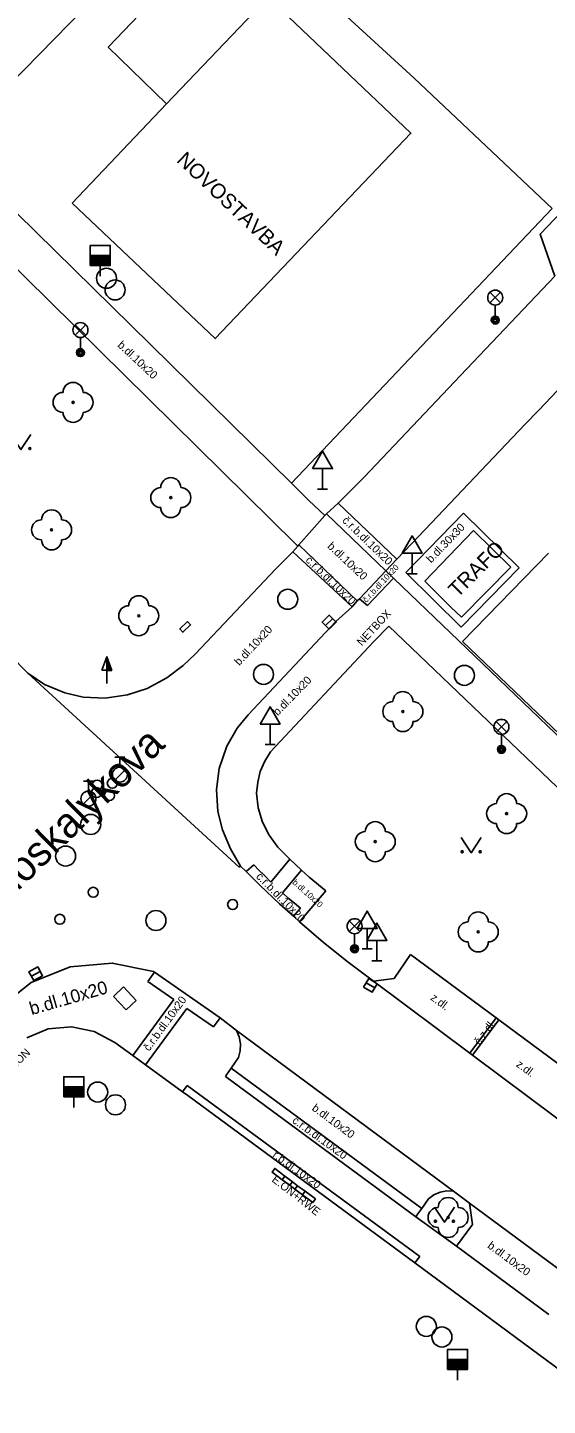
# Model space of a CAD drawing. Extents: x -598233 to -596890, y -1157848 to -1156431.
# Drawn here: x -597679.4 to -597653.4, y -1156717.9 to -1156649.1 of the extents above; entities that cross this region are included whole.
import ezdxf

# ---------------------------------------------------------------- set-up
doc = ezdxf.new("R2010")
doc.units = 0
for name, color, linetype in [('Level 10', 7, 'Continuous'), ('Level 11', 7, 'Continuous'), ('Level 22', 7, 'Continuous'), ('Level 24', 7, 'Continuous'), ('Level 25', 7, 'Continuous'), ('Level 26', 7, 'Continuous'), ('Level 27', 7, 'Continuous'), ('Level 28', 7, 'Continuous'), ('Level 31', 7, 'Continuous'), ('Level 33', 7, 'Continuous'), ('Level 34', 7, 'Continuous'), ('Level 36', 7, 'Continuous'), ('Level 40', 7, 'Continuous'), ('Level 41', 7, 'Continuous'), ('Level 42', 7, 'Continuous'), ('Level 5', 7, 'Continuous'), ('Level 50', 7, 'Continuous'), ('Level 7', 7, 'Continuous')]:
    doc.layers.add(name, color=color, linetype=linetype)

msp = doc.modelspace()

# ---------------------------------------------------------------- linework, layer by layer
at = {"layer": 'Level 10'}
for points in [[(-597660.9699, -1156675.6599), (-597659.87, -1156674.51), (-597654.57, -1156668.93), (-597653.87, -1156668.2199), (-597645.32, -1156659.19), (-597639.1, -1156652.6599), (-597638.06, -1156651.52), (-597637.24, -1156650.31), (-597636.53, -1156648.7199), (-597636.1599, -1156646.98), (-597635.88, -1156644.93), (-597635.9099, -1156642.95), (-597636.2, -1156641.08), (-597636.8, -1156639.18), (-597637.79, -1156637.25), (-597639.98, -1156634.55), (-597640.14, -1156634.25), (-597640.33, -1156634.09), (-597640.57, -1156633.94), (-597645.38, -1156629.71)], [(-597653.07, -1156661.53), (-597653.8, -1156659.42), (-597649.85, -1156655.27), (-597649.75, -1156655.1599), (-597645.81, -1156651.01), (-597643.69, -1156651.6599)], [(-597663.9, -1156672.87), (-597663.5, -1156672.46), (-597662.6, -1156671.57), (-597657.79, -1156666.49), (-597653.07, -1156661.53)], [(-597664.48, -1156673.4), (-597663.9, -1156672.87)], [(-597665.85, -1156674.94), (-597664.56, -1156673.49)], [(-597664.56, -1156673.49), (-597664.48, -1156673.4)], [(-597665.9099, -1156675.01), (-597665.85, -1156674.94)], [(-597679.38, -1156681.36), (-597678.56, -1156681.93), (-597677.54, -1156682.35), (-597676.62, -1156682.56), (-597675.52, -1156682.61), (-597674.4099, -1156682.44), (-597673.43, -1156682.12), (-597672.44, -1156681.6), (-597671.63, -1156680.98), (-597671.04, -1156680.4099), (-597667.01, -1156676.14), (-597666.1599, -1156675.3)], [(-597666.1599, -1156675.3), (-597665.9099, -1156675.01)], [(-597661.51, -1156676.24), (-597660.9699, -1156675.6599)], [(-597662.94, -1156677.75), (-597662.83, -1156677.64), (-597661.51, -1156676.24)], [(-597663.2, -1156678.05), (-597662.94, -1156677.75)], [(-597668.76, -1156691.01), (-597669.27, -1156690.13), (-597669.67, -1156689.19), (-597669.9, -1156688.27), (-597669.9699, -1156687.17), (-597669.83, -1156686.12), (-597669.45, -1156685.01), (-597668.93, -1156684.11), (-597668.39, -1156683.44), (-597664.01, -1156678.78), (-597663.2, -1156678.05)], [(-597681.19, -1156679.54), (-597679.38, -1156681.36)], [(-597665.82, -1156693.79), (-597666.13, -1156693.51), (-597666.82, -1156692.89), (-597667.8, -1156691.96), (-597668.49, -1156691.27), (-597668.76, -1156691.01)], [(-597662.13, -1156696.75), (-597663.39, -1156695.8), (-597664.62, -1156694.82), (-597665.82, -1156693.79)], [(-597661.1, -1156696.62), (-597660.28, -1156695.41)], [(-597660.28, -1156695.41), (-597656, -1156698.59), (-597655.87, -1156698.68), (-597651.65, -1156701.82), (-597651.52, -1156701.92), (-597647.06, -1156705.23)], [(-597679.22, -1156696.82), (-597677.27, -1156696.04), (-597675.17, -1156695.85), (-597673.11, -1156696.27)], [(-597673.11, -1156696.27), (-597673.07, -1156696.3), (-597669.79, -1156698.59)], [(-597679.22, -1156696.82), (-597680.87, -1156698.12)], [(-597662.13, -1156696.75), (-597661.1, -1156696.62)], [(-597669.79, -1156698.59), (-597668.97, -1156699.21)], [(-597668.97, -1156699.21), (-597658.13, -1156707.25)], [(-597657.34, -1156707.85), (-597658.13, -1156707.25)], [(-597657.18, -1156708.91), (-597657.34, -1156707.85)], [(-597657.98, -1156709.99), (-597657.18, -1156708.91)], [(-597653.37, -1156713.41), (-597657.98, -1156709.99)]]:
    msp.add_lwpolyline(points, dxfattribs=at)
at = {"layer": 'Level 11'}
for points in [[(-597731.4, -1156608.7199), (-597729.55, -1156610.51), (-597728.83, -1156611.21), (-597724.05, -1156615.73), (-597716.19, -1156623.18), (-597715.44, -1156623.88), (-597713.73, -1156625.58), (-597712.9699, -1156626.31), (-597707.1, -1156631.88), (-597700.94, -1156637.71), (-597700.26, -1156638.4099), (-597698.35, -1156640.21), (-597697.64, -1156640.9099), (-597691.76, -1156646.65), (-597683.31, -1156655.03), (-597683.13, -1156655.2), (-597682.4099, -1156655.89), (-597680.62, -1156657.6599), (-597679.92, -1156658.4), (-597674.25, -1156663.9699), (-597666.23, -1156671.86), (-597665.35, -1156672.73), (-597664.56, -1156673.49)], [(-597660.09, -1156651.63), (-597670.58, -1156642.01), (-597683.31, -1156655.03)], [(-597667.39, -1156647.59), (-597670.39, -1156644.85), (-597675.37, -1156650.08), (-597672.46, -1156652.91)], [(-597665.9099, -1156675.01), (-597666.02, -1156674.9), (-597675.81, -1156665.23), (-597682.01, -1156659.13)], [(-597663.9, -1156672.87), (-597660.9699, -1156675.6599)], [(-597664.48, -1156673.4), (-597661.51, -1156676.24)], [(-597660.52, -1156676.33), (-597657.63, -1156673.36)], [(-597657.63, -1156673.36), (-597654.86, -1156676.09)], [(-597665.85, -1156674.94), (-597662.94, -1156677.75)], [(-597666.1599, -1156675.3), (-597663.2, -1156678.05)], [(-597661.51, -1156676.24), (-597661.13, -1156676.61), (-597660.7, -1156677.03)], [(-597660.52, -1156676.33), (-597657.75, -1156679.06)], [(-597657.75, -1156679.06), (-597654.86, -1156676.09)], [(-597661.13, -1156676.61), (-597662.43, -1156677.98)], [(-597660.7, -1156677.03), (-597644.58, -1156692.49)], [(-597662.43, -1156677.98), (-597662.83, -1156677.64)], [(-597661.36, -1156679.02), (-597662.12, -1156679.8)], [(-597644.95, -1156694.72), (-597661.36, -1156679.02)], [(-597662.12, -1156679.8), (-597667.27, -1156685.29)], [(-597679.38, -1156681.36), (-597668.84, -1156691.06)], [(-597667.97, -1156687.36), (-597667.91, -1156686.81), (-597667.78, -1156686.27), (-597667.56, -1156685.76), (-597667.27, -1156685.29)], [(-597666.91, -1156690.05), (-597667.34, -1156689.46), (-597667.67, -1156688.8), (-597667.88, -1156688.09), (-597667.97, -1156687.36)], [(-597664.5, -1156692.24), (-597665.34, -1156691.55), (-597665.72, -1156691.21), (-597666.31, -1156690.65), (-597666.91, -1156690.05)], [(-597667.25, -1156691.8), (-597666.31, -1156690.65)], [(-597668.84, -1156691.06), (-597668.76, -1156691.01)], [(-597668.11, -1156690.93), (-597668.49, -1156691.27)], [(-597667.25, -1156691.8), (-597667.54, -1156691.51), (-597667.83, -1156691.22), (-597668.11, -1156690.93)], [(-597665.72, -1156691.21), (-597666.67, -1156692.34)], [(-597665.78, -1156693.11), (-597666.08, -1156692.86), (-597666.38, -1156692.6), (-597666.67, -1156692.34)], [(-597664.5, -1156692.24), (-597665.82, -1156693.79)], [(-597666.13, -1156693.51), (-597665.78, -1156693.11)], [(-597673.39, -1156696.76), (-597673.07, -1156696.3)], [(-597673.39, -1156696.76), (-597672.1, -1156697.66)], [(-597662.13, -1156696.75), (-597657.31, -1156700.35), (-597657.18, -1156700.44), (-597652.97, -1156703.59), (-597652.84, -1156703.69), (-597647.8, -1156707.45)], [(-597674.15, -1156700.46), (-597672.1, -1156697.66)], [(-597673.51, -1156700.93), (-597671.44, -1156698.12)], [(-597671.44, -1156698.12), (-597670.12, -1156699.03)], [(-597679.44, -1156699.58), (-597678.37, -1156699.14), (-597677.21, -1156699.03), (-597676.07, -1156699.26), (-597675.05, -1156699.81)], [(-597670.12, -1156699.03), (-597669.79, -1156698.59)], [(-597657.31, -1156700.35), (-597656, -1156698.59)], [(-597655.87, -1156698.68), (-597657.18, -1156700.44)], [(-597668.97, -1156699.21), (-597668.83, -1156699.53), (-597668.76, -1156699.88), (-597668.78, -1156700.23), (-597668.87, -1156700.57)], [(-597675.05, -1156699.81), (-597674.15, -1156700.46), (-597673.51, -1156700.93), (-597671.66, -1156702.28), (-597671.4, -1156702.47)], [(-597668.87, -1156700.57), (-597669.23, -1156701.09), (-597669.46, -1156701.43), (-597669.52, -1156701.51)], [(-597669.23, -1156701.09), (-597659.72, -1156708.11)], [(-597669.52, -1156701.51), (-597660.02, -1156708.53)], [(-597671.43, -1156701.97), (-597671.66, -1156702.28)], [(-597671.43, -1156701.97), (-597659.82, -1156710.51)], [(-597671.4, -1156702.47), (-597660.06, -1156710.83)], [(-597659.38, -1156707.63), (-597659.11, -1156707.43), (-597658.8, -1156707.29), (-597658.47, -1156707.23), (-597658.13, -1156707.25)], [(-597660.02, -1156708.53), (-597659.96, -1156708.45), (-597659.72, -1156708.11), (-597659.38, -1156707.63)], [(-597651.52, -1156712.14), (-597657.34, -1156707.85)], [(-597657.98, -1156709.99), (-597660.02, -1156708.53)], [(-597659.82, -1156710.51), (-597660.06, -1156710.83)], [(-597660.06, -1156710.83), (-597650.43, -1156717.95)]]:
    msp.add_lwpolyline(points, dxfattribs=at)
at = {"layer": 'Level 22'}
for centre in [(-597677.13, -1156667.83), (-597672.25, -1156672.59), (-597678.2, -1156674.2), (-597673.85, -1156678.49), (-597660.66, -1156683.28), (-597655.48, -1156688.38), (-597662.04, -1156689.78), (-597656.9, -1156694.29), (-597658.4, -1156708.56)]:
    msp.add_circle(centre, 0.05, dxfattribs=at)
for centre, start, end in [((-597677.63, -1156667.83), 90, 270), ((-597677.13, -1156667.33), 0, 180), ((-597676.63, -1156667.83), 270, 90), ((-597677.13, -1156668.33), 180, 0), ((-597672.75, -1156672.59), 90, 270), ((-597672.25, -1156672.09), 0, 180), ((-597671.75, -1156672.59), 270, 90), ((-597678.2, -1156673.7), 0, 180), ((-597672.25, -1156673.09), 180, 0), ((-597678.7, -1156674.2), 90, 270), ((-597677.7, -1156674.2), 270, 90), ((-597678.2, -1156674.7), 180, 0), ((-597673.85, -1156677.99), 0, 180), ((-597674.35, -1156678.49), 90, 270), ((-597673.35, -1156678.49), 270, 90), ((-597673.85, -1156678.99), 180, 0), ((-597660.66, -1156682.78), 0, 180), ((-597661.16, -1156683.28), 90, 270), ((-597660.16, -1156683.28), 270, 90), ((-597660.66, -1156683.78), 180, 0), ((-597655.48, -1156687.88), 0, 180), ((-597655.98, -1156688.38), 90, 270), ((-597654.98, -1156688.38), 270, 90), ((-597662.54, -1156689.78), 90, 270), ((-597662.04, -1156689.28), 0, 180), ((-597661.54, -1156689.78), 270, 90), ((-597655.48, -1156688.88), 180, 0), ((-597662.04, -1156690.28), 180, 0), ((-597656.9, -1156693.79), 0, 180), ((-597657.4, -1156694.29), 90, 270), ((-597656.4, -1156694.29), 270, 90), ((-597656.9, -1156694.79), 180, 0), ((-597658.4, -1156708.06), 0, 180), ((-597658.9, -1156708.56), 90, 270), ((-597657.9, -1156708.56), 270, 90), ((-597658.4, -1156709.06), 180, 0)]:
    msp.add_arc(centre, 0.5, start, end, dxfattribs=at)
at = {"layer": 'Level 24'}
for points in [[(-597671.42, -1156678.78), (-597671.26, -1156678.95), (-597671.64, -1156679.32), (-597671.8, -1156679.15), (-597671.42, -1156678.78)], [(-597666.68, -1156706.67), (-597667.19, -1156706.29), (-597667.06, -1156706.11), (-597666.55, -1156706.49)], [(-597666.3, -1156706.95), (-597666.68, -1156706.67), (-597666.55, -1156706.49), (-597666.17, -1156706.78)], [(-597666.17, -1156706.78), (-597665.92, -1156706.97), (-597666.05, -1156707.14), (-597666.3, -1156706.95), (-597666.17, -1156706.78)], [(-597665.92, -1156706.97), (-597665.54, -1156707.25), (-597665.67, -1156707.42), (-597666.05, -1156707.14)], [(-597665.03, -1156707.63), (-597665.54, -1156707.25)], [(-597665.03, -1156707.63), (-597665.16, -1156707.81), (-597665.67, -1156707.42)]]:
    msp.add_lwpolyline(points, dxfattribs=at)
at = {"layer": 'Level 25'}
for p, q in [((-597675.692, -1156681.218), (-597675.44, -1156680.544)), ((-597675.44, -1156681.218), (-597675.692, -1156681.218)), ((-597675.44, -1156681.87), (-597675.44, -1156681.22))]:
    msp.add_line(p, q, dxfattribs=at)
for points in [[(-597675.19, -1156681.22), (-597675.44, -1156681.22), (-597675.44, -1156680.544), (-597675.44, -1156680.544)], [(-597675.247, -1156681.18), (-597675.4, -1156681.18), (-597675.4, -1156680.767)], [(-597675.305, -1156681.14), (-597675.36, -1156681.14), (-597675.36, -1156680.991)]]:
    msp.add_lwpolyline(points, close=True, dxfattribs=at)
at = {"layer": 'Level 26'}
for points in [[(-597675.11, -1156697.51), (-597674.61, -1156697.03)], [(-597674.61, -1156697.03), (-597673.97, -1156697.71)], [(-597674.47, -1156698.19), (-597675.11, -1156697.51)], [(-597673.97, -1156697.71), (-597674.47, -1156698.19)]]:
    msp.add_lwpolyline(points, dxfattribs=at)
at = {"layer": 'Level 27'}
for p, q in [((-597664.5168, -1156678.9868), (-597664.1632, -1156678.6332)), ((-597679.2098, -1156696.4991), (-597678.7702, -1156696.2609)), ((-597662.4935, -1156696.8299), (-597662.0665, -1156697.0901))]:
    msp.add_line(p, q, dxfattribs=at)
for points in [[(-597664.34, -1156679.1636), (-597663.9864, -1156678.81), (-597664.34, -1156678.4564), (-597664.6936, -1156678.81)], [(-597679.0907, -1156696.7189), (-597678.6511, -1156696.4807), (-597678.8893, -1156696.0411), (-597679.3289, -1156696.2793)], [(-597662.6236, -1156697.0433), (-597662.1967, -1156697.3036), (-597661.9364, -1156696.8767), (-597662.3633, -1156696.6164)]]:
    msp.add_lwpolyline(points, close=True, dxfattribs=at)
for centre in [(-597675.46, -1156661.63), (-597675.03, -1156662.21), (-597666.4099, -1156677.67), (-597667.62, -1156681.42), (-597657.59, -1156681.4699), (-597676.25, -1156688.92), (-597677.5, -1156690.5), (-597672.99, -1156693.7199), (-597675.9, -1156702.29), (-597675.01, -1156702.93), (-597659.49, -1156714), (-597658.71, -1156714.53)]:
    msp.add_circle(centre, 0.5, dxfattribs=at)
at = {"layer": 'Level 28'}
for p, q in [((-597676.27, -1156660.49), (-597675.27, -1156660.49)), ((-597676.27, -1156660.54), (-597675.27, -1156660.54)), ((-597676.27, -1156660.59), (-597675.27, -1156660.59)), ((-597676.27, -1156660.64), (-597675.27, -1156660.64)), ((-597676.27, -1156660.69), (-597675.27, -1156660.69)), ((-597676.27, -1156660.74), (-597675.27, -1156660.74)), ((-597676.27, -1156660.79), (-597675.27, -1156660.79)), ((-597676.27, -1156660.84), (-597675.27, -1156660.84)), ((-597676.27, -1156660.89), (-597675.27, -1156660.89)), ((-597676.27, -1156660.94), (-597675.27, -1156660.94)), ((-597675.77, -1156660.99), (-597675.77, -1156661.52)), ((-597675.04, -1156685.555), (-597674.54, -1156685.555)), ((-597674.79, -1156686.055), (-597674.79, -1156685.555)), ((-597675.048, -1156686.702), (-597674.518, -1156686.172)), ((-597676.618, -1156687.902), (-597676.088, -1156687.372)), ((-597676.61, -1156686.755), (-597676.11, -1156686.755)), ((-597676.36, -1156687.255), (-597676.36, -1156686.755)), ((-597677.59, -1156702.03), (-597676.59, -1156702.03)), ((-597677.59, -1156702.08), (-597676.59, -1156702.08)), ((-597677.59, -1156702.13), (-597676.59, -1156702.13)), ((-597677.59, -1156702.18), (-597676.59, -1156702.18)), ((-597677.59, -1156702.23), (-597676.59, -1156702.23)), ((-597677.59, -1156702.28), (-597676.59, -1156702.28)), ((-597677.59, -1156702.33), (-597676.59, -1156702.33)), ((-597677.59, -1156702.38), (-597676.59, -1156702.38)), ((-597677.59, -1156702.43), (-597676.59, -1156702.43)), ((-597677.59, -1156702.48), (-597676.59, -1156702.48)), ((-597677.09, -1156702.53), (-597677.09, -1156703.06)), ((-597658.43, -1156715.65), (-597657.43, -1156715.65)), ((-597658.43, -1156715.7), (-597657.43, -1156715.7)), ((-597658.43, -1156715.75), (-597657.43, -1156715.75)), ((-597658.43, -1156715.8), (-597657.43, -1156715.8)), ((-597658.43, -1156715.85), (-597657.43, -1156715.85)), ((-597658.43, -1156715.9), (-597657.43, -1156715.9)), ((-597658.43, -1156715.95), (-597657.43, -1156715.95)), ((-597658.43, -1156716), (-597657.43, -1156716)), ((-597658.43, -1156716.05), (-597657.43, -1156716.05)), ((-597658.43, -1156716.1), (-597657.43, -1156716.1)), ((-597657.93, -1156716.15), (-597657.93, -1156716.68))]:
    msp.add_line(p, q, dxfattribs=at)
for points in [[(-597676.27, -1156660.99), (-597675.27, -1156660.99), (-597675.27, -1156659.99), (-597676.27, -1156659.99)], [(-597677.59, -1156702.53), (-597676.59, -1156702.53), (-597676.59, -1156701.53), (-597677.59, -1156701.53)], [(-597658.43, -1156716.15), (-597657.43, -1156716.15), (-597657.43, -1156715.15), (-597658.43, -1156715.15)]]:
    msp.add_lwpolyline(points, close=True, dxfattribs=at)
for centre, radius in [((-597675.92, -1156686.95), 0.25), ((-597675.17, -1156686.86), 0.25), ((-597674.79, -1156686.43), 0.375), ((-597676.36, -1156687.63), 0.375), ((-597675.96, -1156687.33), 0.25), ((-597675.31, -1156687.4699), 0.25), ((-597669.16, -1156692.92), 0.25)]:
    msp.add_circle(centre, radius, dxfattribs=at)
at = {"layer": 'Level 31'}
for centre in [(-597676.12, -1156692.31), (-597677.79, -1156693.66)]:
    msp.add_circle(centre, 0.25, dxfattribs=at)
at = {"layer": 'Level 33'}
for p, q in [((-597656.315, -1156662.8599), (-597655.785, -1156662.3299)), ((-597656.315, -1156662.3299), (-597655.785, -1156662.8599)), ((-597656.05, -1156662.9699), (-597656.05, -1156663.7199)), ((-597677.025, -1156664.48), (-597676.495, -1156663.95)), ((-597677.025, -1156663.95), (-597676.495, -1156664.48)), ((-597676.76, -1156664.59), (-597676.76, -1156665.34)), ((-597656.005, -1156684.31), (-597655.475, -1156683.78)), ((-597656.005, -1156683.78), (-597655.475, -1156684.31)), ((-597655.74, -1156684.42), (-597655.74, -1156685.17)), ((-597663.335, -1156694.27), (-597662.805, -1156693.74)), ((-597663.335, -1156693.74), (-597662.805, -1156694.27)), ((-597663.07, -1156694.38), (-597663.07, -1156695.13))]:
    msp.add_line(p, q, dxfattribs=at)
for centre, radius in [((-597656.05, -1156662.5949), 0.375), ((-597676.76, -1156664.215), 0.375), ((-597656.05, -1156663.7199), 0.2), ((-597656.05, -1156663.7199), 0.1445), ((-597656.05, -1156663.7199), 0.0876), ((-597676.76, -1156665.34), 0.2), ((-597676.76, -1156665.34), 0.1445), ((-597676.76, -1156665.34), 0.0876), ((-597655.74, -1156684.045), 0.375), ((-597655.74, -1156685.17), 0.2), ((-597655.74, -1156685.17), 0.1445), ((-597655.74, -1156685.17), 0.0876), ((-597663.07, -1156694.005), 0.375), ((-597663.07, -1156695.13), 0.2), ((-597663.07, -1156695.13), 0.1445), ((-597663.07, -1156695.13), 0.0876)]:
    msp.add_circle(centre, radius, dxfattribs=at)
at = {"layer": 'Level 34'}
for p, q in [((-597664.67, -1156671.1419), (-597664.67, -1156672.1599)), ((-597664.92, -1156672.1599), (-597664.42, -1156672.1599)), ((-597660.2, -1156675.372), (-597660.2, -1156676.39)), ((-597660.45, -1156676.39), (-597659.95, -1156676.39)), ((-597667.29, -1156683.902), (-597667.29, -1156684.92)), ((-597667.54, -1156684.92), (-597667.04, -1156684.92)), ((-597662.44, -1156694.112), (-597662.44, -1156695.13)), ((-597661.96, -1156694.712), (-597661.96, -1156695.73)), ((-597662.69, -1156695.13), (-597662.19, -1156695.13)), ((-597662.21, -1156695.73), (-597661.71, -1156695.73))]:
    msp.add_line(p, q, dxfattribs=at)
for points in [[(-597665.17, -1156671.1419), (-597664.17, -1156671.1419), (-597664.67, -1156670.2759)], [(-597660.7, -1156675.372), (-597659.7, -1156675.372), (-597660.2, -1156674.506)], [(-597667.79, -1156683.902), (-597666.79, -1156683.902), (-597667.29, -1156683.036)], [(-597662.94, -1156694.112), (-597661.94, -1156694.112), (-597662.44, -1156693.246)], [(-597662.46, -1156694.712), (-597661.46, -1156694.712), (-597661.96, -1156693.846)]]:
    msp.add_lwpolyline(points, close=True, dxfattribs=at)
at = {"layer": 'Level 36'}
for points in [[(-597680.23, -1156669.44), (-597679.73, -1156670.19), (-597679.23, -1156669.44)], [(-597657.75, -1156689.58), (-597657.25, -1156690.33), (-597656.75, -1156689.58)], [(-597659.09, -1156708.05), (-597658.59, -1156708.8), (-597658.09, -1156708.05)]]:
    msp.add_lwpolyline(points, dxfattribs=at)
for centre in [(-597679.2808, -1156670.1398), (-597657.7002, -1156690.2798), (-597656.8008, -1156690.2798), (-597659.0402, -1156708.7498), (-597658.1408, -1156708.7498)]:
    msp.add_circle(centre, 0.05, dxfattribs=at)
at = {"layer": 'Level 5'}
for points in [[(-597677.18, -1156657.87), (-597672.46, -1156652.91), (-597667.39, -1156647.59), (-597660.26, -1156654.38), (-597670.03, -1156664.64), (-597677.18, -1156657.87)], [(-597657.13, -1156674.24), (-597659.57, -1156676.77)], [(-597655.27, -1156676.07), (-597657.13, -1156674.24)], [(-597657.74, -1156678.56), (-597655.27, -1156676.07)], [(-597659.57, -1156676.77), (-597658.41, -1156677.92), (-597658.26, -1156678.06), (-597657.74, -1156678.56)]]:
    msp.add_lwpolyline(points, dxfattribs=at)
at = {"layer": 'Level 7'}
for points in [[(-597660.09, -1156651.63), (-597653.21, -1156658.15)], [(-597666.23, -1156671.86), (-597653.21, -1156658.15)], [(-597653.39, -1156675.36), (-597657.68, -1156679.78)], [(-597657.68, -1156679.78), (-597634.18, -1156702.25)]]:
    msp.add_lwpolyline(points, dxfattribs=at)

# ---------------------------------------------------------------- texts
at = {"layer": 'Level 40'}
for s, height, rotation, p in [('b.dl.10x20', 0.4, 316.842995, (-597674.94, -1156665.01)), ('č.r.b.dl.10x20', 0.4, 316, (-597663.72, -1156673.77)), ('b.dl.30x30', 0.4, 46, (-597659.25, -1156675.88)), ('b.dl.10x20', 0.4, 316.842995, (-597664.46, -1156675.06)), ('č.r.b.dl.10x20', 0.4, 316, (-597665.55, -1156675.75)), ('č.r.b.dl.10x20', 0.3, 47, (-597662.48, -1156677.86)), ('b.dl.10x20', 0.4, 47, (-597668.83, -1156681.01)), ('b.dl.10x20', 0.4, 45.675835, (-597666.91, -1156683.51)), ('č.r.b.dl.10x20', 0.4, 314.427741, (-597668.02, -1156691.55)), ('b.dl.10x20', 0.3, 318.094637, (-597666.2, -1156691.86)), ('b.dl.10x20', 0.65, 16.083068, (-597679.2, -1156698.45)), ('č.r.b.dl.10x20', 0.4, 54, (-597673.33, -1156700.28)), ('z.dl.', 0.4, 323.394521, (-597659.31, -1156697.65)), ('č.z.dl.', 0.4, 53, (-597656.83, -1156699.97)), ('z.dl.', 0.4, 323.394521, (-597655.04, -1156700.98)), ('b.dl.10x20', 0.4, 323.603543, (-597665.24, -1156703.17)), ('č.r.b.dl.10x20', 0.4, 324, (-597666.22, -1156703.79)), ('r.b.dl.10x20', 0.4, 324, (-597667.2, -1156705.51)), ('b.dl.10x20', 0.4, 323.603543, (-597656.47, -1156710.04))]:
    msp.add_text(s, height=height, rotation=rotation, dxfattribs=at).set_placement(p)
at = {"layer": 'Level 41'}
for s, height, rotation, p in [('NOVOSTAVBA', 0.75, 316.563721, (-597672, -1156655.78)), ('TRAFO', 0.75, 45, (-597657.93, -1156677.62)), ('E.ON', 0.4, 44, (-597680.17, -1156701.27)), ('E.ON+RWE', 0.4, 322, (-597667.24, -1156706.73))]:
    msp.add_text(s, height=height, rotation=rotation, dxfattribs=at).set_placement(p)
at = {"layer": 'Level 42'}
msp.add_text('NETBOX', height=0.4, rotation=47.251971, dxfattribs=at).set_placement((-597662.71, -1156680.03))
at = {"layer": 'Level 50'}
msp.add_text('Moskalykova', height=1.5, rotation=44.38883, dxfattribs=at).set_placement((-597680.7503, -1156693.1127))

doc.saveas('drawing.dxf')
